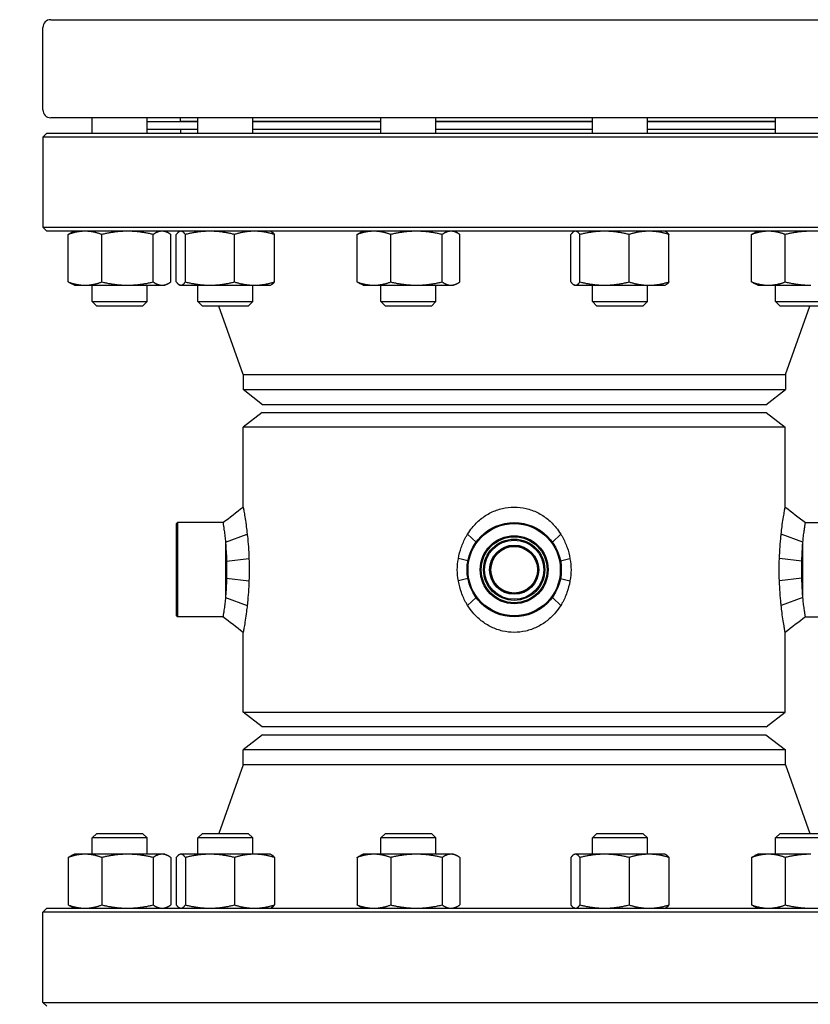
# Model space of a CAD drawing. Header units: inches. Extents: x 36 to 1719, y -84 to 1122.
# Tile 491 of 550: x 895 to 907, y 844 to 859. Entities that reach past the tile are written whole.
import ezdxf

# ---------------------------------------------------------------- set-up
doc = ezdxf.new("R2010")
doc.units = ezdxf.units.IN
doc.header["$LTSCALE"] = 48
doc.header["$MEASUREMENT"] = 0
doc.layers.add('Dimension (ANSI)', color=7, linetype='Continuous', lineweight=25)
doc.layers.add('Visible (ANSI)', color=7, linetype='Continuous', lineweight=30)
doc.styles.add('Note Text (ANSI)', font='tahoma.ttf')
doc.dimstyles.new('Architectural (ANSI)', dxfattribs={"dimscale": 48, "dimtxt": 0.125, "dimasz": 0.098425, "dimexe": 0.125, "dimexo": 0.0625, "dimgap": 0.031496, "dimtad": 0, "dimtih": 1, "dimtoh": 1, "dimdec": 4, "dimrnd": 1e-08, "dimzin": 3, "dimdsep": 46, "dimlunit": 4, "dimtxsty": 'Note Text (ANSI)', "dimcen": 0.09, "dimdle": 0.393701, "dimclrd": 256, "dimclre": 256, "dimclrt": 256, "dimadec": 0, "dimazin": 3, "dimtfac": 0.96, "dimtofl": 0, "dimtmove": 0, "dimatfit": 3, "dimfxl": 1, "dimfrac": 2, "dimtolj": 1, "dimtzin": 12, "dimlwd": -1, "dimlwe": -1, "dimarcsym": 0})

# ---------------------------------------------------------------- blocks, each defined once
blk = doc.blocks.new('*D15')
at = {"layer": 'Defpoints', "color": 0, "transparency": 16777216}
for p in [(1025.918, 851.171), (748.918, 837.215), (1025.918, 740.031)]:
    blk.add_point(p, dxfattribs=at)
at = {"layer": 'Dimension (ANSI)', "transparency": 16777216}
for p, q in [((1025.918, 848.171), (1025.918, 734.031)), ((748.918, 834.215), (748.918, 734.031)), ((753.642, 740.031), (875.572, 740.031)), ((1021.193, 740.031), (899.263, 740.031))]:
    blk.add_line(p, q, dxfattribs=at)
for points in [[(753.642, 740.818), (753.642, 739.243), (748.918, 740.031)], [(1021.193, 740.818), (1021.193, 739.243), (1025.918, 740.031)]]:
    blk.add_solid(points, dxfattribs=at)
at = {"layer": 'Dimension (ANSI)', "transparency": 16777216, "insert": (877.084, 743.156), "char_height": 6, "attachment_point": 1, "style": 'Note Text (ANSI)'}
blk.add_mtext('\\A1;23\'-1"', dxfattribs=at)

msp = doc.modelspace()

# ---------------------------------------------------------------- linework, layer by layer
at = {"layer": 'Visible (ANSI)'}
for p, q in [((895.04268, 859.4239), (909.79268, 859.4239)), ((894.91768, 857.9889), (894.91768, 859.2989)), ((909.79268, 857.8639), (895.04268, 857.8639)), ((895.70166, 857.6189), (895.70166, 857.8639)), ((896.57666, 857.6189), (896.57666, 857.8639)), ((897.38399, 857.7989), (896.57666, 857.7989)), ((897.10768, 857.8039), (897.10768, 857.8639)), ((897.38399, 857.8039), (897.10768, 857.8039)), ((897.22768, 857.7989), (897.22768, 857.8039)), ((897.38399, 857.6189), (897.38399, 857.8639)), ((898.25899, 857.6189), (898.25899, 857.8639)), ((900.29786, 857.8039), (898.25899, 857.8039)), ((900.29786, 857.7989), (898.25899, 857.7989)), ((900.29786, 857.6189), (900.29786, 857.8639)), ((901.17286, 857.6189), (901.17286, 857.8639)), ((903.66251, 857.8039), (901.17286, 857.8039)), ((903.66251, 857.7989), (901.17286, 857.7989)), ((903.66251, 857.6189), (903.66251, 857.8639)), ((904.53751, 857.6189), (904.53751, 857.8639)), ((906.57638, 857.8039), (904.53751, 857.8039)), ((906.57638, 857.7989), (904.53751, 857.7989)), ((906.57638, 857.6189), (906.57638, 857.8639)), ((894.98018, 857.6189), (894.91768, 857.5564)), ((894.98018, 857.6189), (909.85518, 857.6189)), ((897.38399, 857.6789), (896.57666, 857.6789)), ((897.10768, 857.6789), (897.10768, 857.6189)), ((900.29786, 857.6789), (898.25899, 857.6789)), ((903.66251, 857.6789), (901.17286, 857.6789)), ((906.57638, 857.6789), (904.53751, 857.6789)), ((894.91768, 857.5564), (894.91768, 856.1214)), ((909.91768, 857.5564), (894.91768, 857.5564)), ((894.91768, 856.1214), (909.91768, 856.1214)), ((894.98018, 856.0589), (894.91768, 856.1214)), ((909.85518, 856.0589), (894.98018, 856.0589)), ((895.42016, 856.0589), (895.37438, 856.03755)), ((896.85816, 856.0589), (896.90395, 856.03755)), ((897.10249, 856.0589), (897.09123, 856.05365)), ((898.54049, 856.0589), (898.55175, 856.05365)), ((900.01636, 856.0589), (899.97057, 856.03755)), ((901.45436, 856.0589), (901.50014, 856.03755)), ((903.38101, 856.0589), (903.36975, 856.05365)), ((904.81901, 856.0589), (904.83026, 856.05365)), ((906.29488, 856.0589), (906.24909, 856.03755)), ((895.32173, 855.25176), (895.32173, 856.00703)), ((895.85621, 855.25176), (895.85621, 856.00703)), ((896.67364, 855.25176), (896.67364, 856.00703)), ((896.95659, 855.25176), (896.95659, 856.00703)), ((897.04096, 855.25176), (897.04096, 856.00703)), ((897.18618, 855.25176), (897.18618, 856.00703)), ((897.96671, 855.25176), (897.96671, 856.00703)), ((898.60201, 855.25176), (898.60201, 856.00703)), ((899.91793, 855.25176), (899.91793, 856.00703)), ((900.45241, 855.25176), (900.45241, 856.00703)), ((901.26984, 855.25176), (901.26984, 856.00703)), ((901.55279, 855.25176), (901.55279, 856.00703)), ((903.31948, 855.25176), (903.31948, 856.00703)), ((903.4647, 855.25176), (903.4647, 856.00703)), ((904.24523, 855.25176), (904.24523, 856.00703)), ((904.88053, 855.25176), (904.88053, 856.00703)), ((906.19645, 855.25176), (906.19645, 856.00703)), ((906.73092, 855.25176), (906.73092, 856.00703)), ((895.42016, 855.1999), (895.37438, 855.22125)), ((895.42016, 855.1999), (895.58897, 855.1999)), ((895.58897, 855.1999), (896.26493, 855.1999)), ((895.70166, 854.94181), (895.70166, 855.1999)), ((896.26493, 855.1999), (896.81512, 855.1999)), ((896.57666, 854.94181), (896.57666, 855.1999)), ((896.81512, 855.1999), (896.85816, 855.1999)), ((896.85816, 855.1999), (896.90395, 855.22125)), ((897.10249, 855.1999), (897.09123, 855.20515)), ((897.10249, 855.1999), (897.11357, 855.1999)), ((897.11357, 855.1999), (897.57644, 855.1999)), ((897.38399, 854.94181), (897.38399, 855.1999)), ((897.57644, 855.1999), (898.28436, 855.1999)), ((898.25899, 854.94181), (898.25899, 855.1999)), ((898.28436, 855.1999), (898.54049, 855.1999)), ((898.54049, 855.1999), (898.55175, 855.20515)), ((900.01636, 855.1999), (899.97057, 855.22125)), ((900.01636, 855.1999), (900.18517, 855.1999)), ((900.18517, 855.1999), (900.86112, 855.1999)), ((900.29786, 854.94181), (900.29786, 855.1999)), ((900.86112, 855.1999), (901.41131, 855.1999)), ((901.17286, 854.94181), (901.17286, 855.1999)), ((901.41131, 855.1999), (901.45436, 855.1999)), ((901.45436, 855.1999), (901.50014, 855.22125)), ((903.38101, 855.1999), (903.36975, 855.20515)), ((903.38101, 855.1999), (903.39209, 855.1999)), ((903.39209, 855.1999), (903.85496, 855.1999)), ((903.66251, 854.94181), (903.66251, 855.1999)), ((903.85496, 855.1999), (904.56288, 855.1999)), ((904.53751, 854.94181), (904.53751, 855.1999)), ((904.56288, 855.1999), (904.81901, 855.1999)), ((904.81901, 855.1999), (904.83026, 855.20515)), ((906.29488, 855.1999), (906.24909, 855.22125)), ((906.29488, 855.1999), (906.46369, 855.1999)), ((906.46369, 855.1999), (907.13964, 855.1999)), ((906.57638, 854.94181), (906.57638, 855.1999)), ((895.70166, 854.94181), (896.57666, 854.94181)), ((895.77458, 854.8689), (895.70166, 854.94181)), ((896.50375, 854.8689), (896.57666, 854.94181)), ((897.38399, 854.94181), (898.25899, 854.94181)), ((897.4569, 854.8689), (897.38399, 854.94181)), ((898.18607, 854.8689), (898.25899, 854.94181)), ((900.29786, 854.94181), (901.17286, 854.94181)), ((900.37077, 854.8689), (900.29786, 854.94181)), ((901.09994, 854.8689), (901.17286, 854.94181)), ((903.66251, 854.94181), (904.53751, 854.94181)), ((903.73542, 854.8689), (903.66251, 854.94181)), ((904.46459, 854.8689), (904.53751, 854.94181)), ((906.57638, 854.94181), (907.45138, 854.94181)), ((906.64929, 854.8689), (906.57638, 854.94181)), ((896.50375, 854.8689), (895.77458, 854.8689)), ((898.18607, 854.8689), (897.4569, 854.8689)), ((898.10268, 853.7789), (897.71544, 854.8689)), ((901.09994, 854.8689), (900.37077, 854.8689)), ((904.46459, 854.8689), (903.73542, 854.8689)), ((907.37846, 854.8689), (906.64929, 854.8689)), ((906.73268, 853.7789), (907.11992, 854.8689)), ((898.10268, 853.7789), (906.73268, 853.7789)), ((898.10268, 853.7789), (898.10268, 853.53869)), ((906.73268, 853.7789), (906.73268, 853.53869)), ((898.10268, 853.53869), (906.73268, 853.53869)), ((898.41518, 853.2989), (898.10268, 853.53869)), ((906.42018, 853.2989), (906.73268, 853.53869)), ((906.42018, 853.2989), (898.41518, 853.2989)), ((898.40718, 853.1739), (898.10518, 852.94216)), ((898.40718, 853.1739), (906.42818, 853.1739)), ((906.42818, 853.1739), (906.73018, 852.94216)), ((906.73018, 852.94216), (898.10518, 852.94216)), ((898.10518, 851.67103), (898.10518, 852.94216)), ((906.73018, 851.67103), (906.73018, 852.94216)), ((897.04268, 851.40827), (897.05831, 851.4239)), ((897.04268, 849.93952), (897.04268, 851.40827)), ((897.05831, 851.4239), (897.05831, 849.9239)), ((897.78394, 851.4239), (897.05831, 851.4239)), ((907.05143, 851.4239), (907.77706, 851.4239)), ((897.82393, 851.11373), (898.16928, 851.24114)), ((901.81019, 851.11373), (901.67671, 851.24086)), ((903.02518, 851.11373), (903.15847, 851.24114)), ((907.01143, 851.11373), (906.66605, 851.24086)), ((897.82393, 851.11373), (897.82393, 850.23407)), ((907.01143, 850.23407), (907.01143, 851.11373)), ((897.84034, 850.81023), (898.19744, 850.85158)), ((901.6809, 850.81411), (901.53043, 850.85158)), ((903.15444, 850.8142), (903.30494, 850.85158)), ((906.99502, 850.81014), (906.63792, 850.85158)), ((897.84034, 850.53756), (898.19744, 850.49622)), ((901.6809, 850.53368), (901.53043, 850.49622)), ((903.15444, 850.5336), (903.30494, 850.49622)), ((906.99502, 850.53766), (906.63792, 850.49622)), ((897.82393, 850.23407), (898.16928, 850.10665)), ((901.81019, 850.23407), (901.67671, 850.10694)), ((903.02518, 850.23407), (903.15847, 850.10665)), ((907.01143, 850.23407), (906.66605, 850.10694)), ((897.04268, 849.93952), (897.05831, 849.9239)), ((897.78394, 849.9239), (897.05831, 849.9239)), ((907.05143, 849.9239), (907.77706, 849.9239)), ((898.10518, 848.40563), (898.10518, 849.67677)), ((906.73018, 848.40563), (906.73018, 849.67677)), ((898.10518, 848.40563), (906.73018, 848.40563)), ((898.40718, 848.1739), (898.10518, 848.40563)), ((906.42818, 848.1739), (906.73018, 848.40563)), ((898.41518, 848.0489), (898.10268, 847.80911)), ((906.42818, 848.1739), (898.40718, 848.1739)), ((898.41518, 848.0489), (906.42018, 848.0489)), ((906.42018, 848.0489), (906.73268, 847.80911)), ((906.73268, 847.80911), (898.10268, 847.80911)), ((898.10268, 847.5689), (898.10268, 847.80911)), ((906.73268, 847.5689), (906.73268, 847.80911)), ((898.10268, 847.5689), (897.71544, 846.4789)), ((906.73268, 847.5689), (898.10268, 847.5689)), ((906.73268, 847.5689), (907.11992, 846.4789)), ((895.77458, 846.4789), (895.70166, 846.40598)), ((895.77458, 846.4789), (896.50375, 846.4789)), ((896.50375, 846.4789), (896.57666, 846.40598)), ((897.4569, 846.4789), (897.38399, 846.40598)), ((897.4569, 846.4789), (898.18607, 846.4789)), ((898.18607, 846.4789), (898.25899, 846.40598)), ((900.37077, 846.4789), (900.29786, 846.40598)), ((900.37077, 846.4789), (901.09994, 846.4789)), ((901.09994, 846.4789), (901.17286, 846.40598)), ((903.73542, 846.4789), (903.66251, 846.40598)), ((903.73542, 846.4789), (904.46459, 846.4789)), ((904.46459, 846.4789), (904.53751, 846.40598)), ((906.64929, 846.4789), (906.57638, 846.40598)), ((906.64929, 846.4789), (907.37846, 846.4789)), ((896.57666, 846.40598), (895.70166, 846.40598)), ((895.70166, 846.1479), (895.70166, 846.40598)), ((896.57666, 846.1479), (896.57666, 846.40598)), ((898.25899, 846.40598), (897.38399, 846.40598)), ((897.38399, 846.1479), (897.38399, 846.40598)), ((898.25899, 846.1479), (898.25899, 846.40598)), ((901.17286, 846.40598), (900.29786, 846.40598)), ((900.29786, 846.1479), (900.29786, 846.40598)), ((901.17286, 846.1479), (901.17286, 846.40598)), ((904.53751, 846.40598), (903.66251, 846.40598)), ((903.66251, 846.1479), (903.66251, 846.40598)), ((904.53751, 846.1479), (904.53751, 846.40598)), ((907.45138, 846.40598), (906.57638, 846.40598)), ((906.57638, 846.1479), (906.57638, 846.40598)), ((895.32173, 846.09603), (895.32173, 845.34076)), ((895.42016, 846.1479), (895.37438, 846.12655)), ((895.58897, 846.1479), (895.42016, 846.1479)), ((896.26493, 846.1479), (895.58897, 846.1479)), ((895.85621, 846.09603), (895.85621, 845.34076)), ((896.81512, 846.1479), (896.26493, 846.1479)), ((896.67364, 846.09603), (896.67364, 845.34076)), ((896.85816, 846.1479), (896.81512, 846.1479)), ((896.85816, 846.1479), (896.90395, 846.12655)), ((896.95659, 846.09603), (896.95659, 845.34076)), ((897.04096, 846.09603), (897.04096, 845.34076)), ((897.10249, 846.1479), (897.09123, 846.14265)), ((897.11357, 846.1479), (897.10249, 846.1479)), ((897.57644, 846.1479), (897.11357, 846.1479)), ((897.18618, 846.09603), (897.18618, 845.34076)), ((898.28436, 846.1479), (897.57644, 846.1479)), ((897.96671, 846.09603), (897.96671, 845.34076)), ((898.54049, 846.1479), (898.28436, 846.1479)), ((898.54049, 846.1479), (898.55175, 846.14265)), ((898.60201, 846.09603), (898.60201, 845.34076)), ((899.91793, 846.09603), (899.91793, 845.34076)), ((900.01636, 846.1479), (899.97057, 846.12655)), ((900.18517, 846.1479), (900.01636, 846.1479)), ((900.86112, 846.1479), (900.18517, 846.1479)), ((900.45241, 846.09603), (900.45241, 845.34076)), ((901.41131, 846.1479), (900.86112, 846.1479)), ((901.26984, 846.09603), (901.26984, 845.34076)), ((901.45436, 846.1479), (901.41131, 846.1479)), ((901.45436, 846.1479), (901.50014, 846.12655)), ((901.55279, 846.09603), (901.55279, 845.34076)), ((903.31948, 846.09603), (903.31948, 845.34076)), ((903.38101, 846.1479), (903.36975, 846.14265)), ((903.39209, 846.1479), (903.38101, 846.1479)), ((903.85496, 846.1479), (903.39209, 846.1479)), ((903.4647, 846.09603), (903.4647, 845.34076)), ((904.56288, 846.1479), (903.85496, 846.1479)), ((904.24523, 846.09603), (904.24523, 845.34076)), ((904.81901, 846.1479), (904.56288, 846.1479)), ((904.81901, 846.1479), (904.83026, 846.14265)), ((904.88053, 846.09603), (904.88053, 845.34076)), ((906.19645, 846.09603), (906.19645, 845.34076)), ((906.29488, 846.1479), (906.24909, 846.12655)), ((906.46369, 846.1479), (906.29488, 846.1479)), ((907.13964, 846.1479), (906.46369, 846.1479)), ((906.73092, 846.09603), (906.73092, 845.34076)), ((894.98018, 845.2889), (894.91768, 845.2264)), ((894.91768, 843.7914), (894.91768, 845.2264)), ((909.91768, 845.2264), (894.91768, 845.2264)), ((894.98018, 845.2889), (909.85518, 845.2889)), ((895.42016, 845.2889), (895.37438, 845.31025)), ((896.85816, 845.2889), (896.90395, 845.31025)), ((897.10249, 845.2889), (897.09123, 845.29415)), ((898.54049, 845.2889), (898.55175, 845.29415)), ((900.01636, 845.2889), (899.97057, 845.31025)), ((901.45436, 845.2889), (901.50014, 845.31025)), ((903.38101, 845.2889), (903.36975, 845.29415)), ((904.81901, 845.2889), (904.83026, 845.29415)), ((906.29488, 845.2889), (906.24909, 845.31025)), ((894.91768, 843.7914), (909.91768, 843.7914)), ((894.98018, 843.7289), (894.91768, 843.7914))]:
    msp.add_line(p, q, dxfattribs=at)
for radius in [0.75, 0.73437, 0.54062, 0.52432, 0.48748, 0.47117, 0.39062, 0.375, 0.371]:
    msp.add_circle((902.41768, 850.6739), radius, dxfattribs=at)
for centre, radius, start, end in [((895.04268, 859.2989), 0.125, 90, 180), ((895.04268, 857.9889), 0.125, 180, 270), ((897.02794, 855.6839), 0.375, 80.315404, 90), ((897.02794, 845.6639), 0.375, 270, 279.684596)]:
    msp.add_arc(centre, radius, start, end, dxfattribs=at)
for points, weights in [([(895.58897, 856.0589), (895.46495, 856.0589), (895.32173, 856.00703)], [1, 1.0379548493, 1]), ([(895.32173, 856.00703), (895.34914, 856.02578), (895.37438, 856.03755)], [1, 1.01339325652, 1.01733426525]), ([(895.85621, 856.00703), (895.713, 856.0589), (895.58897, 856.0589)], [1, 1.0379548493, 1]), ([(896.26493, 856.0589), (896.07524, 856.0589), (895.85621, 856.00703)], [1, 1.0379548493, 1]), ([(896.67364, 856.00703), (896.45461, 856.0589), (896.26493, 856.0589)], [1, 1.0379548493, 1]), ([(896.81512, 856.0589), (896.74946, 856.0589), (896.67364, 856.00703)], [1, 1.0379548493, 1]), ([(896.95659, 856.00703), (896.88078, 856.0589), (896.81512, 856.0589)], [1, 1.0379548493, 1]), ([(897.11357, 856.0589), (897.07987, 856.0589), (897.04096, 856.00703)], [1, 1.0379548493, 1]), ([(897.18618, 856.00703), (897.14727, 856.0589), (897.11357, 856.0589)], [1, 1.0379548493, 1]), ([(897.57644, 856.0589), (897.39532, 856.0589), (897.18618, 856.00703)], [1, 1.0379548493, 1]), ([(897.96671, 856.00703), (897.75757, 856.0589), (897.57644, 856.0589)], [1, 1.0379548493, 1]), ([(898.28436, 856.0589), (898.13694, 856.0589), (897.96671, 856.00703)], [1, 1.0379548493, 1]), ([(898.60201, 856.00703), (898.43178, 856.0589), (898.28436, 856.0589)], [1, 1.0379548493, 1]), ([(898.55175, 856.05365), (898.57527, 856.04268), (898.60201, 856.00703)], [1.01653872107, 1.02578038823, 1]), ([(900.18517, 856.0589), (900.06114, 856.0589), (899.91793, 856.00703)], [1, 1.0379548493, 1]), ([(899.91793, 856.00703), (899.94533, 856.02578), (899.97057, 856.03755)], [1, 1.01339325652, 1.01733426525]), ([(900.45241, 856.00703), (900.30919, 856.0589), (900.18517, 856.0589)], [1, 1.0379548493, 1]), ([(900.86112, 856.0589), (900.67144, 856.0589), (900.45241, 856.00703)], [1, 1.0379548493, 1]), ([(901.26984, 856.00703), (901.05081, 856.0589), (900.86112, 856.0589)], [1, 1.0379548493, 1]), ([(901.41131, 856.0589), (901.34565, 856.0589), (901.26984, 856.00703)], [1, 1.0379548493, 1]), ([(901.55279, 856.00703), (901.47697, 856.0589), (901.41131, 856.0589)], [1, 1.0379548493, 1]), ([(903.39209, 856.0589), (903.35839, 856.0589), (903.31948, 856.00703)], [1, 1.0379548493, 1]), ([(903.4647, 856.00703), (903.42579, 856.0589), (903.39209, 856.0589)], [1, 1.0379548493, 1]), ([(903.85496, 856.0589), (903.67384, 856.0589), (903.4647, 856.00703)], [1, 1.0379548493, 1]), ([(904.24523, 856.00703), (904.03608, 856.0589), (903.85496, 856.0589)], [1, 1.0379548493, 1]), ([(904.56288, 856.0589), (904.41545, 856.0589), (904.24523, 856.00703)], [1, 1.0379548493, 1]), ([(904.88053, 856.00703), (904.7103, 856.0589), (904.56288, 856.0589)], [1, 1.0379548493, 1]), ([(904.83026, 856.05365), (904.85379, 856.04268), (904.88053, 856.00703)], [1.01653872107, 1.02578038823, 1]), ([(906.46369, 856.0589), (906.33966, 856.0589), (906.19645, 856.00703)], [1, 1.0379548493, 1]), ([(906.19645, 856.00703), (906.22385, 856.02578), (906.24909, 856.03755)], [1, 1.01339325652, 1.01733426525]), ([(906.73092, 856.00703), (906.58771, 856.0589), (906.46369, 856.0589)], [1, 1.0379548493, 1]), ([(907.13964, 856.0589), (906.94995, 856.0589), (906.73092, 856.00703)], [1, 1.0379548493, 1]), ([(895.37438, 855.22125), (895.34914, 855.23302), (895.32173, 855.25176)], [1.01733426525, 1.01339325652, 1]), ([(895.32173, 855.25176), (895.46495, 855.1999), (895.58897, 855.1999)], [1, 1.0379548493, 1]), ([(895.58897, 855.1999), (895.713, 855.1999), (895.85621, 855.25176)], [1, 1.0379548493, 1]), ([(895.85621, 855.25176), (896.07524, 855.1999), (896.26493, 855.1999)], [1, 1.0379548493, 1]), ([(896.26493, 855.1999), (896.45461, 855.1999), (896.67364, 855.25176)], [1, 1.0379548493, 1]), ([(896.67364, 855.25176), (896.74946, 855.1999), (896.81512, 855.1999)], [1, 1.0379548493, 1]), ([(896.81512, 855.1999), (896.88078, 855.1999), (896.95659, 855.25176)], [1, 1.0379548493, 1]), ([(897.04096, 855.25176), (897.07987, 855.1999), (897.11357, 855.1999)], [1, 1.0379548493, 1]), ([(897.11357, 855.1999), (897.14727, 855.1999), (897.18618, 855.25176)], [1, 1.0379548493, 1]), ([(897.18618, 855.25176), (897.39532, 855.1999), (897.57644, 855.1999)], [1, 1.0379548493, 1]), ([(897.57644, 855.1999), (897.75757, 855.1999), (897.96671, 855.25176)], [1, 1.0379548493, 1]), ([(897.96671, 855.25176), (898.13694, 855.1999), (898.28436, 855.1999)], [1, 1.0379548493, 1]), ([(898.28436, 855.1999), (898.43178, 855.1999), (898.60201, 855.25176)], [1, 1.0379548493, 1]), ([(898.60201, 855.25176), (898.57527, 855.21612), (898.55175, 855.20515)], [1, 1.02578038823, 1.01653872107]), ([(899.97057, 855.22125), (899.94533, 855.23302), (899.91793, 855.25176)], [1.01733426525, 1.01339325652, 1]), ([(899.91793, 855.25176), (900.06114, 855.1999), (900.18517, 855.1999)], [1, 1.0379548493, 1]), ([(900.18517, 855.1999), (900.30919, 855.1999), (900.45241, 855.25176)], [1, 1.0379548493, 1]), ([(900.45241, 855.25176), (900.67144, 855.1999), (900.86112, 855.1999)], [1, 1.0379548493, 1]), ([(900.86112, 855.1999), (901.05081, 855.1999), (901.26984, 855.25176)], [1, 1.0379548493, 1]), ([(901.26984, 855.25176), (901.34565, 855.1999), (901.41131, 855.1999)], [1, 1.0379548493, 1]), ([(901.41131, 855.1999), (901.47697, 855.1999), (901.55279, 855.25176)], [1, 1.0379548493, 1]), ([(903.31948, 855.25176), (903.35839, 855.1999), (903.39209, 855.1999)], [1, 1.0379548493, 1]), ([(903.39209, 855.1999), (903.42579, 855.1999), (903.4647, 855.25176)], [1, 1.0379548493, 1]), ([(903.4647, 855.25176), (903.67384, 855.1999), (903.85496, 855.1999)], [1, 1.0379548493, 1]), ([(903.85496, 855.1999), (904.03608, 855.1999), (904.24523, 855.25176)], [1, 1.0379548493, 1]), ([(904.24523, 855.25176), (904.41545, 855.1999), (904.56288, 855.1999)], [1, 1.0379548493, 1]), ([(904.56288, 855.1999), (904.7103, 855.1999), (904.88053, 855.25176)], [1, 1.0379548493, 1]), ([(904.88053, 855.25176), (904.85379, 855.21612), (904.83026, 855.20515)], [1, 1.02578038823, 1.01653872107]), ([(906.24909, 855.22125), (906.22385, 855.23302), (906.19645, 855.25176)], [1.01733426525, 1.01339325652, 1]), ([(906.19645, 855.25176), (906.33966, 855.1999), (906.46369, 855.1999)], [1, 1.0379548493, 1]), ([(906.46369, 855.1999), (906.58771, 855.1999), (906.73092, 855.25176)], [1, 1.0379548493, 1]), ([(906.73092, 855.25176), (906.94995, 855.1999), (907.13964, 855.1999)], [1, 1.0379548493, 1]), ([(895.58897, 846.1479), (895.46495, 846.1479), (895.32173, 846.09603)], [1, 1.0379548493, 1]), ([(895.32173, 846.09603), (895.34914, 846.11478), (895.37438, 846.12655)], [1, 1.01339325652, 1.01733426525]), ([(895.85621, 846.09603), (895.713, 846.1479), (895.58897, 846.1479)], [1, 1.0379548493, 1]), ([(896.26493, 846.1479), (896.07524, 846.1479), (895.85621, 846.09603)], [1, 1.0379548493, 1]), ([(896.67364, 846.09603), (896.45461, 846.1479), (896.26493, 846.1479)], [1, 1.0379548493, 1]), ([(896.81512, 846.1479), (896.74946, 846.1479), (896.67364, 846.09603)], [1, 1.0379548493, 1]), ([(896.95659, 846.09603), (896.88078, 846.1479), (896.81512, 846.1479)], [1, 1.0379548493, 1]), ([(897.11357, 846.1479), (897.07987, 846.1479), (897.04096, 846.09603)], [1, 1.0379548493, 1]), ([(897.18618, 846.09603), (897.14727, 846.1479), (897.11357, 846.1479)], [1, 1.0379548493, 1]), ([(897.57644, 846.1479), (897.39532, 846.1479), (897.18618, 846.09603)], [1, 1.0379548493, 1]), ([(897.96671, 846.09603), (897.75757, 846.1479), (897.57644, 846.1479)], [1, 1.0379548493, 1]), ([(898.28436, 846.1479), (898.13694, 846.1479), (897.96671, 846.09603)], [1, 1.0379548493, 1]), ([(898.60201, 846.09603), (898.43178, 846.1479), (898.28436, 846.1479)], [1, 1.0379548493, 1]), ([(898.55175, 846.14265), (898.57527, 846.13168), (898.60201, 846.09603)], [1.01653872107, 1.02578038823, 1]), ([(900.18517, 846.1479), (900.06114, 846.1479), (899.91793, 846.09603)], [1, 1.0379548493, 1]), ([(899.91793, 846.09603), (899.94533, 846.11478), (899.97057, 846.12655)], [1, 1.01339325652, 1.01733426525]), ([(900.45241, 846.09603), (900.30919, 846.1479), (900.18517, 846.1479)], [1, 1.0379548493, 1]), ([(900.86112, 846.1479), (900.67144, 846.1479), (900.45241, 846.09603)], [1, 1.0379548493, 1]), ([(901.26984, 846.09603), (901.05081, 846.1479), (900.86112, 846.1479)], [1, 1.0379548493, 1]), ([(901.41131, 846.1479), (901.34565, 846.1479), (901.26984, 846.09603)], [1, 1.0379548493, 1]), ([(901.55279, 846.09603), (901.47697, 846.1479), (901.41131, 846.1479)], [1, 1.0379548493, 1]), ([(903.39209, 846.1479), (903.35839, 846.1479), (903.31948, 846.09603)], [1, 1.0379548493, 1]), ([(903.4647, 846.09603), (903.42579, 846.1479), (903.39209, 846.1479)], [1, 1.0379548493, 1]), ([(903.85496, 846.1479), (903.67384, 846.1479), (903.4647, 846.09603)], [1, 1.0379548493, 1]), ([(904.24523, 846.09603), (904.03608, 846.1479), (903.85496, 846.1479)], [1, 1.0379548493, 1]), ([(904.56288, 846.1479), (904.41545, 846.1479), (904.24523, 846.09603)], [1, 1.0379548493, 1]), ([(904.88053, 846.09603), (904.7103, 846.1479), (904.56288, 846.1479)], [1, 1.0379548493, 1]), ([(904.83026, 846.14265), (904.85379, 846.13168), (904.88053, 846.09603)], [1.01653872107, 1.02578038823, 1]), ([(906.46369, 846.1479), (906.33966, 846.1479), (906.19645, 846.09603)], [1, 1.0379548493, 1]), ([(906.19645, 846.09603), (906.22385, 846.11478), (906.24909, 846.12655)], [1, 1.01339325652, 1.01733426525]), ([(906.73092, 846.09603), (906.58771, 846.1479), (906.46369, 846.1479)], [1, 1.0379548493, 1]), ([(907.13964, 846.1479), (906.94995, 846.1479), (906.73092, 846.09603)], [1, 1.0379548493, 1]), ([(895.37438, 845.31025), (895.34914, 845.32202), (895.32173, 845.34076)], [1.01733426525, 1.01339325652, 1]), ([(895.32173, 845.34076), (895.46495, 845.2889), (895.58897, 845.2889)], [1, 1.0379548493, 1]), ([(895.58897, 845.2889), (895.713, 845.2889), (895.85621, 845.34076)], [1, 1.0379548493, 1]), ([(895.85621, 845.34076), (896.07524, 845.2889), (896.26493, 845.2889)], [1, 1.0379548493, 1]), ([(896.26493, 845.2889), (896.45461, 845.2889), (896.67364, 845.34076)], [1, 1.0379548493, 1]), ([(896.67364, 845.34076), (896.74946, 845.2889), (896.81512, 845.2889)], [1, 1.0379548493, 1]), ([(896.81512, 845.2889), (896.88078, 845.2889), (896.95659, 845.34076)], [1, 1.0379548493, 1]), ([(897.04096, 845.34076), (897.07987, 845.2889), (897.11357, 845.2889)], [1, 1.0379548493, 1]), ([(897.11357, 845.2889), (897.14727, 845.2889), (897.18618, 845.34076)], [1, 1.0379548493, 1]), ([(897.18618, 845.34076), (897.39532, 845.2889), (897.57644, 845.2889)], [1, 1.0379548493, 1]), ([(897.57644, 845.2889), (897.75757, 845.2889), (897.96671, 845.34076)], [1, 1.0379548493, 1]), ([(897.96671, 845.34076), (898.13694, 845.2889), (898.28436, 845.2889)], [1, 1.0379548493, 1]), ([(898.28436, 845.2889), (898.43178, 845.2889), (898.60201, 845.34076)], [1, 1.0379548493, 1]), ([(898.60201, 845.34076), (898.57527, 845.30512), (898.55175, 845.29415)], [1, 1.02578038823, 1.01653872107]), ([(899.91793, 845.34076), (900.06114, 845.2889), (900.18517, 845.2889)], [1, 1.0379548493, 1]), ([(899.97057, 845.31025), (899.94533, 845.32202), (899.91793, 845.34076)], [1.01733426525, 1.01339325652, 1]), ([(900.18517, 845.2889), (900.30919, 845.2889), (900.45241, 845.34076)], [1, 1.0379548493, 1]), ([(900.45241, 845.34076), (900.67144, 845.2889), (900.86112, 845.2889)], [1, 1.0379548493, 1]), ([(900.86112, 845.2889), (901.05081, 845.2889), (901.26984, 845.34076)], [1, 1.0379548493, 1]), ([(901.26984, 845.34076), (901.34565, 845.2889), (901.41131, 845.2889)], [1, 1.0379548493, 1]), ([(901.41131, 845.2889), (901.47697, 845.2889), (901.55279, 845.34076)], [1, 1.0379548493, 1]), ([(903.31948, 845.34076), (903.35839, 845.2889), (903.39209, 845.2889)], [1, 1.0379548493, 1]), ([(903.39209, 845.2889), (903.42579, 845.2889), (903.4647, 845.34076)], [1, 1.0379548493, 1]), ([(903.4647, 845.34076), (903.67384, 845.2889), (903.85496, 845.2889)], [1, 1.0379548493, 1]), ([(903.85496, 845.2889), (904.03608, 845.2889), (904.24523, 845.34076)], [1, 1.0379548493, 1]), ([(904.24523, 845.34076), (904.41545, 845.2889), (904.56288, 845.2889)], [1, 1.0379548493, 1]), ([(904.56288, 845.2889), (904.7103, 845.2889), (904.88053, 845.34076)], [1, 1.0379548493, 1]), ([(904.88053, 845.34076), (904.85379, 845.30512), (904.83026, 845.29415)], [1, 1.02578038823, 1.01653872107]), ([(906.19645, 845.34076), (906.33966, 845.2889), (906.46369, 845.2889)], [1, 1.0379548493, 1]), ([(906.24909, 845.31025), (906.22385, 845.32202), (906.19645, 845.34076)], [1.01733426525, 1.01339325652, 1]), ([(906.46369, 845.2889), (906.58771, 845.2889), (906.73092, 845.34076)], [1, 1.0379548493, 1]), ([(906.73092, 845.34076), (906.94995, 845.2889), (907.13964, 845.2889)], [1, 1.0379548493, 1])]:
    msp.add_rational_spline(points, weights, degree=2, dxfattribs=at)
for points in [[(897.78394, 851.4239), (897.89103, 851.50626), (897.99809, 851.58866), (898.10518, 851.67103)], [(906.73018, 851.67103), (906.83727, 851.58866), (906.94433, 851.50626), (907.05143, 851.4239)], [(898.10518, 849.67677), (897.99809, 849.75913), (897.89103, 849.84153), (897.78394, 849.9239)], [(907.05143, 849.9239), (906.94433, 849.84154), (906.83727, 849.75913), (906.73018, 849.67677)]]:
    msp.add_open_spline(points, degree=3, dxfattribs=at)
for points, knots in [([(898.10518, 851.67103), (898.10518, 851.67103), (898.10649, 851.66413), (898.11171, 851.63578), (898.11561, 851.61434), (898.12525, 851.55861), (898.13098, 851.52426), (898.14306, 851.44614), (898.1494, 851.40237), (898.16006, 851.32102), (898.16477, 851.28235), (898.16928, 851.24114)], [3.64625854, 3.64625854, 3.64625854, 3.64625854, 4.10750671, 4.10750671, 4.56875488, 4.56875488, 5.03000306, 5.03000306, 5.49125123, 5.49125123, 5.8479589, 5.8479589, 5.8479589, 5.8479589]), ([(901.67671, 851.24086), (901.69925, 851.27675), (901.72368, 851.31067), (901.78859, 851.38998), (901.83371, 851.43567), (901.93382, 851.51728), (901.98882, 851.55319), (902.10522, 851.61153), (902.16675, 851.63401), (902.29191, 851.66376), (902.35556, 851.67103), (902.4798, 851.67103), (902.54345, 851.66376), (902.66862, 851.63401), (902.73014, 851.61153), (902.84654, 851.55319), (902.90154, 851.51728), (903.00166, 851.43567), (903.04677, 851.38998), (903.11162, 851.31076), (903.13598, 851.27693), (903.15847, 851.24114)], [1.4424487, 1.4424487, 1.4424487, 1.4424487, 1.75385711, 1.75385711, 2.22723019, 2.22723019, 2.70060327, 2.70060327, 3.17397635, 3.17397635, 3.64734943, 3.64734943, 4.12072251, 4.12072251, 4.5940956, 4.5940956, 5.06746868, 5.06746868, 5.54084176, 5.54084176, 5.85142641, 5.85142641, 5.85142641, 5.85142641]), ([(906.66605, 851.24086), (906.67057, 851.28217), (906.6753, 851.32094), (906.68597, 851.40237), (906.6923, 851.44614), (906.70439, 851.52426), (906.71012, 851.55861), (906.71975, 851.61434), (906.72365, 851.63578), (906.72887, 851.66413), (906.73018, 851.67103), (906.73018, 851.67103)], [1.44373646, 1.44373646, 1.44373646, 1.44373646, 1.80126586, 1.80126586, 2.26251403, 2.26251403, 2.7237622, 2.7237622, 3.18501037, 3.18501037, 3.64625854, 3.64625854, 3.64625854, 3.64625854]), ([(897.78394, 851.4239), (897.78394, 851.4239), (897.78468, 851.41938), (897.7877, 851.40035), (897.78998, 851.38586), (897.79572, 851.34756), (897.79917, 851.32373), (897.80659, 851.26869), (897.81055, 851.23748), (897.81754, 851.17681), (897.8208, 851.14647), (897.82393, 851.11373)], [8.62738484, 8.62738484, 8.62738484, 8.62738484, 8.98685495, 8.98685495, 9.34632505, 9.34632505, 9.70579515, 9.70579515, 10.06526526, 10.06526526, 10.36166118, 10.36166118, 10.36166118, 10.36166118]), ([(907.01143, 851.11373), (907.01457, 851.14647), (907.01782, 851.17681), (907.02481, 851.23748), (907.02877, 851.26869), (907.03619, 851.32373), (907.03965, 851.34756), (907.04538, 851.38586), (907.04766, 851.40035), (907.05069, 851.41938), (907.05143, 851.4239), (907.05143, 851.4239)], [6.8931085, 6.8931085, 6.8931085, 6.8931085, 7.18950442, 7.18950442, 7.54897453, 7.54897453, 7.90844463, 7.90844463, 8.26791474, 8.26791474, 8.62738484, 8.62738484, 8.62738484, 8.62738484]), ([(898.16928, 851.24114), (898.17047, 851.23032), (898.17164, 851.21933), (898.17833, 851.15454), (898.18342, 851.09715), (898.19182, 850.97844), (898.19512, 850.91705), (898.19734, 850.85432), (898.19739, 850.85295), (898.19744, 850.85158)], [5.8479589, 5.8479589, 5.8479589, 5.8479589, 5.94156769, 5.94156769, 6.39188416, 6.39188416, 6.84220062, 6.84220062, 6.85226105, 6.85226105, 6.85226105, 6.85226105]), ([(901.53043, 850.85158), (901.54027, 850.91126), (901.55531, 850.97103), (901.5955, 851.08699), (901.62071, 851.14324), (901.65865, 851.21123), (901.66752, 851.2262), (901.67671, 851.24086)], [0.4397521, 0.4397521, 0.4397521, 0.4397521, 0.87692855, 0.87692855, 1.31539283, 1.31539283, 1.4424487, 1.4424487, 1.4424487, 1.4424487]), ([(903.15847, 851.24114), (903.16772, 851.2264), (903.17666, 851.21133), (903.21466, 851.14324), (903.23986, 851.08699), (903.28005, 850.97103), (903.29509, 850.91126), (903.30494, 850.85158)], [5.85142641, 5.85142641, 5.85142641, 5.85142641, 5.97930603, 5.97930603, 6.41777031, 6.41777031, 6.85494677, 6.85494677, 6.85494677, 6.85494677]), ([(906.63792, 850.85158), (906.63797, 850.85295), (906.63802, 850.85432), (906.64024, 850.91705), (906.64355, 850.97844), (906.65194, 851.09715), (906.65704, 851.15454), (906.66372, 851.21924), (906.66487, 851.23013), (906.66605, 851.24086)], [0.44025603, 0.44025603, 0.44025603, 0.44025603, 0.45031646, 0.45031646, 0.90063293, 0.90063293, 1.35094939, 1.35094939, 1.44373646, 1.44373646, 1.44373646, 1.44373646]), ([(897.82393, 851.11373), (897.82427, 851.10963), (897.8246, 851.10551), (897.82835, 851.05866), (897.8315, 851.01288), (897.8367, 850.91802), (897.83874, 850.86888), (897.84018, 850.81655), (897.84026, 850.81339), (897.84034, 850.81023)], [4.716153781, 4.716153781, 4.716153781, 4.716153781, 4.751325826, 4.751325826, 5.112791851, 5.112791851, 5.474257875, 5.474257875, 5.497479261, 5.497479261, 5.497479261, 5.497479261]), ([(906.99502, 850.81014), (906.9951, 850.81333), (906.99518, 850.81652), (906.99662, 850.86888), (906.99867, 850.91802), (907.00386, 851.01288), (907.00701, 851.05866), (907.01076, 851.10551), (907.01109, 851.10963), (907.01143, 851.11373)], [0.338011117, 0.338011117, 0.338011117, 0.338011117, 0.361466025, 0.361466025, 0.722932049, 0.722932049, 1.084398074, 1.084398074, 1.119570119, 1.119570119, 1.119570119, 1.119570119]), ([(897.84034, 850.81023), (897.84152, 850.76422), (897.84209, 850.71829), (897.84209, 850.62955), (897.84152, 850.5836), (897.84034, 850.53756)], [5.497479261, 5.497479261, 5.497479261, 5.497479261, 5.8357239, 5.8357239, 6.173679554, 6.173679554, 6.173679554, 6.173679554]), ([(898.19744, 850.85158), (898.19749, 850.85048), (898.19753, 850.84938), (898.2, 850.78977), (898.20118, 850.73089), (898.20118, 850.6739), (898.20118, 850.6169), (898.2, 850.55802), (898.19753, 850.49841), (898.19749, 850.49731), (898.19744, 850.49622)], [-0.442439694, -0.442439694, -0.442439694, -0.442439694, -0.434289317, -0.434289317, 0, 0, 0, 0.434289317, 0.434289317, 0.442439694, 0.442439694, 0.442439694, 0.442439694]), ([(901.53043, 850.49622), (901.53021, 850.49731), (901.52999, 850.49841), (901.51828, 850.55802), (901.51281, 850.6169), (901.51281, 850.73089), (901.51828, 850.78977), (901.52999, 850.84938), (901.53021, 850.85048), (901.53043, 850.85158)], [-7.390832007, -7.390832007, -7.390832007, -7.390832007, -7.382681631, -7.382681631, -6.948392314, -6.948392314, -6.514102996, -6.514102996, -6.50595262, -6.50595262, -6.50595262, -6.50595262]), ([(903.30494, 850.85158), (903.30516, 850.85048), (903.30537, 850.84938), (903.31708, 850.78977), (903.32255, 850.73089), (903.32255, 850.6739), (903.32255, 850.6169), (903.31708, 850.55802), (903.30537, 850.49841), (903.30516, 850.49731), (903.30494, 850.49622)], [-0.442439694, -0.442439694, -0.442439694, -0.442439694, -0.434289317, -0.434289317, 0, 0, 0, 0.434289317, 0.434289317, 0.442439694, 0.442439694, 0.442439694, 0.442439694]), ([(906.63792, 850.49622), (906.63788, 850.49731), (906.63783, 850.49841), (906.63537, 850.55802), (906.63418, 850.6169), (906.63418, 850.73089), (906.63537, 850.78977), (906.63783, 850.84938), (906.63788, 850.85048), (906.63792, 850.85158)], [-7.390832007, -7.390832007, -7.390832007, -7.390832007, -7.382681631, -7.382681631, -6.948392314, -6.948392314, -6.514102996, -6.514102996, -6.50595262, -6.50595262, -6.50595262, -6.50595262]), ([(906.99502, 850.53766), (906.99384, 850.58363), (906.99327, 850.62954), (906.99327, 850.6739), (906.99327, 850.71826), (906.99384, 850.76416), (906.99502, 850.81014)], [-0.338011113, -0.338011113, -0.338011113, -0.338011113, 0, 0, 0, 0.338011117, 0.338011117, 0.338011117, 0.338011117]), ([(897.84034, 850.53756), (897.84029, 850.53535), (897.84023, 850.53313), (897.83887, 850.48266), (897.8369, 850.43439), (897.83188, 850.34107), (897.82884, 850.29597), (897.825, 850.24717), (897.82447, 850.24058), (897.82393, 850.23407)], [6.173679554, 6.173679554, 6.173679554, 6.173679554, 6.189953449, 6.189953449, 6.544182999, 6.544182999, 6.898412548, 6.898412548, 6.954395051, 6.954395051, 6.954395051, 6.954395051]), ([(898.19744, 850.49622), (898.19537, 850.43654), (898.19224, 850.37677), (898.18423, 850.2608), (898.17936, 850.20455), (898.17249, 850.13647), (898.1709, 850.1214), (898.16928, 850.10665)], [-6.85385588, -6.85385588, -6.85385588, -6.85385588, -6.41667942, -6.41667942, -5.97821514, -5.97821514, -5.85033552, -5.85033552, -5.85033552, -5.85033552]), ([(901.67671, 850.10694), (901.66998, 850.11766), (901.66343, 850.12856), (901.62615, 850.19325), (901.59966, 850.25064), (901.55733, 850.36935), (901.54147, 850.43074), (901.53088, 850.49347), (901.53065, 850.49484), (901.53043, 850.49622)], [13.1434795, 13.1434795, 13.1434795, 13.1434795, 13.23626656, 13.23626656, 13.68658302, 13.68658302, 14.13689949, 14.13689949, 14.14695992, 14.14695992, 14.14695992, 14.14695992]), ([(903.30494, 850.49622), (903.30471, 850.49484), (903.30448, 850.49347), (903.29389, 850.43074), (903.27803, 850.36935), (903.23571, 850.25064), (903.20922, 850.19325), (903.17188, 850.12846), (903.16526, 850.11747), (903.15847, 850.10665)], [7.7349549, 7.7349549, 7.7349549, 7.7349549, 7.74501533, 7.74501533, 8.1953318, 8.1953318, 8.64564826, 8.64564826, 8.73925705, 8.73925705, 8.73925705, 8.73925705]), ([(906.66605, 850.10694), (906.66487, 850.11766), (906.66372, 850.12856), (906.65704, 850.19325), (906.65194, 850.25064), (906.64355, 850.36935), (906.64024, 850.43074), (906.63802, 850.49347), (906.63797, 850.49484), (906.63792, 850.49622)], [13.14129772, 13.14129772, 13.14129772, 13.14129772, 13.23408478, 13.23408478, 13.68440124, 13.68440124, 14.13471771, 14.13471771, 14.14477814, 14.14477814, 14.14477814, 14.14477814]), ([(907.01143, 850.23407), (907.01109, 850.23816), (907.01076, 850.24229), (907.00701, 850.28913), (907.00386, 850.33492), (906.99867, 850.42978), (906.99662, 850.47891), (906.99518, 850.53128), (906.9951, 850.53447), (906.99502, 850.53766)], [-1.119570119, -1.119570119, -1.119570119, -1.119570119, -1.084398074, -1.084398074, -0.722932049, -0.722932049, -0.361466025, -0.361466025, -0.338011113, -0.338011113, -0.338011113, -0.338011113]), ([(897.82393, 850.23407), (897.8208, 850.20132), (897.81754, 850.17098), (897.81055, 850.11032), (897.80659, 850.07911), (897.79917, 850.02406), (897.79572, 850.00023), (897.78998, 849.96194), (897.7877, 849.94744), (897.78468, 849.92842), (897.78394, 849.9239), (897.78394, 849.9239)], [1.14151861, 1.14151861, 1.14151861, 1.14151861, 1.43791453, 1.43791453, 1.79738463, 1.79738463, 2.15685474, 2.15685474, 2.51632484, 2.51632484, 2.87579495, 2.87579495, 2.87579495, 2.87579495]), ([(907.05143, 849.9239), (907.05143, 849.9239), (907.05069, 849.92842), (907.04766, 849.94744), (907.04538, 849.96194), (907.03965, 850.00023), (907.03619, 850.02406), (907.02877, 850.07911), (907.02481, 850.11032), (907.01782, 850.17098), (907.01457, 850.20132), (907.01143, 850.23407)], [2.87579495, 2.87579495, 2.87579495, 2.87579495, 3.23526505, 3.23526505, 3.59473516, 3.59473516, 3.95420526, 3.95420526, 4.31367537, 4.31367537, 4.61007129, 4.61007129, 4.61007129, 4.61007129]), ([(898.16928, 850.10665), (898.16536, 850.07086), (898.1613, 850.03704), (898.15113, 849.95781), (898.14461, 849.91212), (898.13212, 849.83052), (898.12616, 849.7946), (898.11612, 849.73627), (898.11203, 849.71379), (898.10656, 849.68403), (898.10518, 849.67677), (898.10518, 849.67677)], [-5.85033552, -5.85033552, -5.85033552, -5.85033552, -5.53975087, -5.53975087, -5.06637779, -5.06637779, -4.5930047, -4.5930047, -4.11963162, -4.11963162, -3.64625854, -3.64625854, -3.64625854, -3.64625854]), ([(903.15847, 850.10665), (903.13258, 850.06545), (903.10414, 850.02677), (903.03491, 849.94543), (902.99016, 849.90165), (902.89129, 849.82353), (902.83716, 849.78919), (902.7229, 849.73346), (902.66265, 849.71202), (902.54031, 849.68367), (902.47821, 849.67677), (902.35715, 849.67677), (902.29505, 849.68367), (902.17271, 849.71202), (902.11246, 849.73346), (901.99821, 849.78919), (901.94408, 849.82353), (901.8452, 849.90165), (901.80045, 849.94543), (901.73116, 850.02685), (901.70265, 850.06563), (901.67671, 850.10694)], [8.73925705, 8.73925705, 8.73925705, 8.73925705, 9.09596473, 9.09596473, 9.5572129, 9.5572129, 10.01846107, 10.01846107, 10.47970924, 10.47970924, 10.94095741, 10.94095741, 11.40220558, 11.40220558, 11.86345375, 11.86345375, 12.32470192, 12.32470192, 12.78595009, 12.78595009, 13.1434795, 13.1434795, 13.1434795, 13.1434795]), ([(906.73018, 849.67677), (906.73018, 849.67677), (906.72887, 849.68367), (906.72365, 849.71202), (906.71975, 849.73346), (906.71012, 849.78919), (906.70439, 849.82353), (906.6923, 849.90165), (906.68597, 849.94543), (906.6753, 850.02685), (906.67057, 850.06563), (906.66605, 850.10694)], [10.93877563, 10.93877563, 10.93877563, 10.93877563, 11.4000238, 11.4000238, 11.86127197, 11.86127197, 12.32252014, 12.32252014, 12.78376831, 12.78376831, 13.14129772, 13.14129772, 13.14129772, 13.14129772])]:
    msp.add_open_spline(points, degree=3, knots=knots, dxfattribs=at)

# ---------------------------------------------------------------- dimensions: what is measured, and where the dimension line sits
at = {"layer": 'Dimension (ANSI)'}
dim = msp.add_linear_dim(base=(1025.91768, 740.03077), p1=(748.91768, 837.2154), p2=(1025.91768, 851.17131), dimstyle='Architectural (ANSI)', override={"dimgap": 0.031496, "dimtih": 0, "dimtoh": 0, "dimdec": 4, "dimlfac": 1, "dimtol": 0, "dimlim": 0, "dimtp": 0, "dimtm": 0, "dimtdec": 2, "dimatfit": 1}, dxfattribs=at)
dim.commit()
dim.dimension.update_dxf_attribs({"geometry": '*D15', "text_midpoint": (887.41768, 740.03077), "dimtype": 160})

doc.saveas('drawing.dxf')
